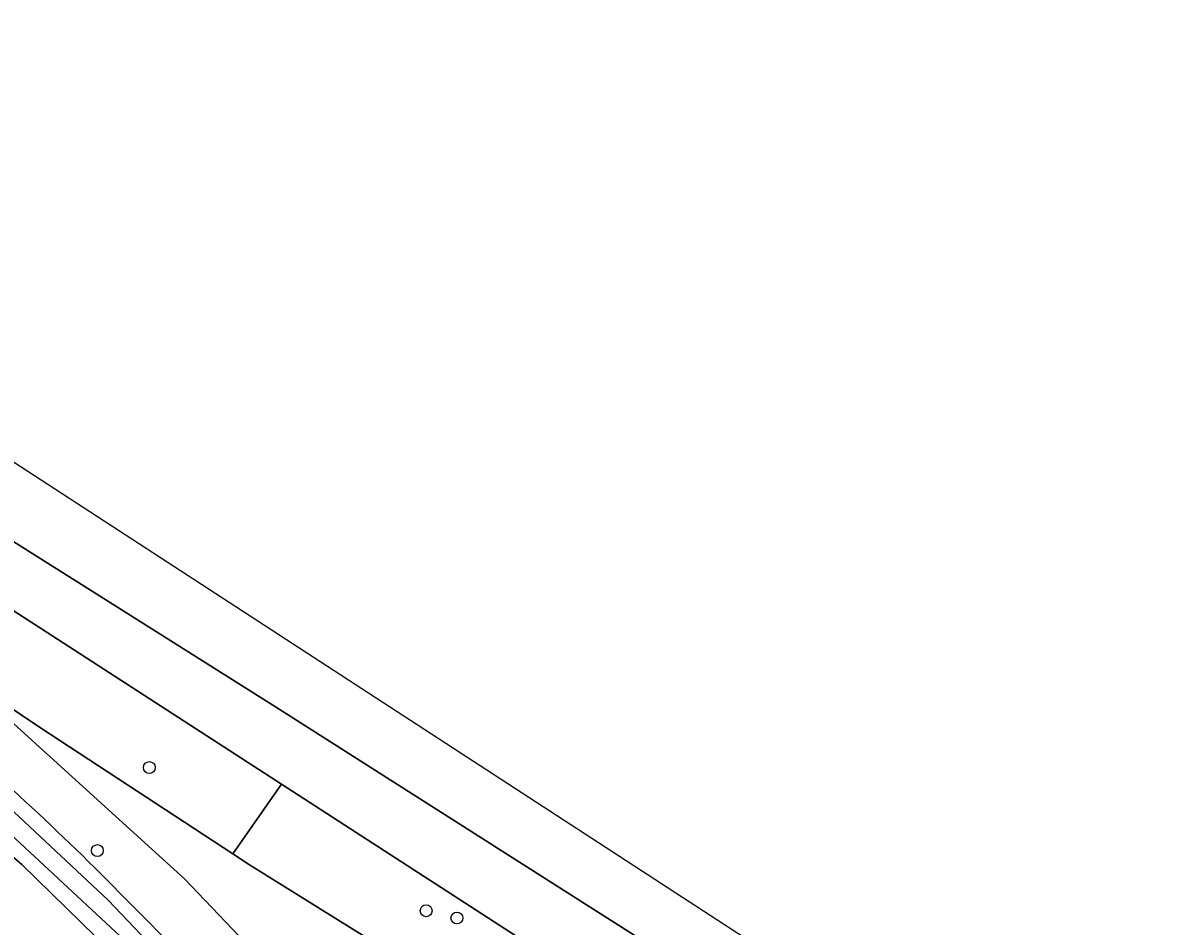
# Model space of a CAD drawing. Extents: x 157445 to 158888, y 383061 to 384688.
# Drawn here: x 158206.3 to 158299.9, y 384285.8 to 384360.2 of the extents above; entities that cross this region are included whole.
import ezdxf

# ---------------------------------------------------------------- set-up
doc = ezdxf.new("R2010")
doc.units = 0
for name, color, linetype in [('IMGEO_Berm_groen', 7, 'Continuous'), ('IMGEO_Boom', 7, 'Continuous'), ('IMGEO_Groenvoorziening', 7, 'Continuous'), ('IMGEO_Loofbos', 7, 'Continuous'), ('IMGEO_Oever', 7, 'Continuous'), ('IMGEO_Rijbaan_lokaal_gesloten', 7, 'Continuous'), ('IMGEO_Rijbaan_regionaal_gesloten', 7, 'Continuous'), ('IMGEO_Waterloop', 7, 'Continuous')]:
    doc.layers.add(name, color=color, linetype=linetype)

msp = doc.modelspace()

# ---------------------------------------------------------------- linework, layer by layer
at = {"layer": 'IMGEO_Berm_groen'}
msp.add_lwpolyline([(158302.661, 384255.051), (158291.36, 384262.522), (158272.012, 384275.125), (158268.684, 384277.388), (158262.938, 384281.047), (158227.084, 384303.876), (158204.486, 384318.121), (158188.391, 384328.271), (158165.977, 384341.516), (158161.43, 384344.112), (158158.574, 384339.362), (158163.279, 384336.539), (158194.933, 384318.615), (158227.57, 384297.507), (158247.321, 384284.734), (158258.694, 384277.157), (158273.484, 384266.687), (158305.396, 384245.54)], dxfattribs=at)
at = {"layer": 'IMGEO_Boom'}
for centre in [(158216.689, 384298.881), (158212.411, 384292.051), (158239.482, 384287.095), (158242.013, 384286.5)]:
    msp.add_circle(centre, 0.489, dxfattribs=at)
at = {"layer": 'IMGEO_Groenvoorziening'}
for points in [[(158211.298, 384279.373), (158214.709, 384282.591), (158206.197, 384290.909), (158196.087, 384299.479), (158180.779, 384311.305), (158170.885, 384317.694), (158157.928, 384326.792), (158156.935, 384327.454), (158149.041, 384332.721), (158133.86, 384342.387), (158121.771, 384349.771), (158105.237, 384359.151), (158089.996, 384367.578), (158076.453, 384375.358), (158060.511, 384383.945), (158047.713, 384390.32), (158032.486, 384398.323)], [(158255.977, 384265.301), (158250.955, 384270.066), (158246.294, 384274.489), (158238.811, 384269.595), (158219.581, 384289.71), (158205.526, 384302.48), (158201.937, 384305.244), (158196.082, 384309.317), (158155.944, 384335.521), (158154.38, 384333.269), (158158.932, 384330.313), (158159.611, 384329.872), (158168.169, 384324.086), (158178.137, 384317.686), (158197.349, 384304.092)]]:
    msp.add_lwpolyline(points, dxfattribs=at)
for centre, radius, start, end in [((158051.276, 384128.168), 228.662, 44.55498, 50.29658), ((158058.615, 384122.452), 218.888, 47.5403, 53.17452), ((157976.727, 384049.06), 337.311, 41.26281, 45.24589)]:
    msp.add_arc(centre, radius, start, end, dxfattribs=at)
at = {"layer": 'IMGEO_Loofbos'}
msp.add_lwpolyline([(158194.933, 384318.615), (158163.279, 384336.539), (158158.574, 384339.362), (158156.623, 384336.5), (158161.34, 384333.762), (158161.642, 384333.587), (158174.299, 384324.59), (158207.717, 384302.151), (158223.567, 384291.777), (158227.57, 384297.507)], close=True, dxfattribs=at)
for points in [[(158236.123, 384283.894), (158224.934, 384290.882), (158223.567, 384291.777), (158207.717, 384302.151), (158174.299, 384324.59), (158161.642, 384333.587), (158161.34, 384333.762), (158156.623, 384336.5), (158155.944, 384335.521), (158196.082, 384309.317), (158201.937, 384305.244), (158205.526, 384302.48), (158219.581, 384289.71), (158238.811, 384269.595), (158246.294, 384274.489), (158250.955, 384270.066), (158255.977, 384265.301), (158246.263, 384256.75), (158253.01, 384250), (158271.404, 384231.597), (158279.323, 384237.162), (158312.334, 384215.304), (158316.015, 384218.591)], [(158305.396, 384245.54), (158273.484, 384266.687), (158258.694, 384277.157), (158247.321, 384284.734), (158227.57, 384297.507), (158223.567, 384291.777), (158224.934, 384290.882), (158236.123, 384283.894), (158250.289, 384274.092), (158252.795, 384271.752), (158258.406, 384266.512), (158277.893, 384250), (158282.752, 384246.264), (158287.484, 384242.87), (158302.003, 384233.378)]]:
    msp.add_lwpolyline(points, dxfattribs=at)
at = {"layer": 'IMGEO_Oever'}
for points in [[(158312.475, 384212.35), (158296.615, 384198.358), (158295.596, 384197.466), (158294.407, 384197.594), (158293.006, 384197.891), (158290.288, 384200.227), (158258.187, 384236.872), (158254.981, 384240.396), (158227.889, 384270.078), (158216.254, 384283.156), (158200.543, 384297.764), (158190.437, 384305.917), (158168.017, 384320.948), (158140.204, 384339.717), (158094.344, 384367.106), (158046.53, 384392.328), (158004.747, 384413.135), (157966.276, 384430.375), (157905.469, 384452.965), (157878.208, 384463.411), (157849.758, 384474.112), (157810.097, 384488.379)], [(158035.511, 384400.492), (158081.796, 384376.033), (158118.993, 384354.462), (158141.414, 384340.619), (158178.526, 384315.991), (158199.46, 384300.874), (158213.303, 384287.965), (158229.906, 384270.513), (158238.632, 384260.81), (158246.87, 384268.135), (158249.206, 384266.989), (158249.291, 384266.055), (158240.989, 384258.22), (158248.781, 384249.112), (158260.458, 384236.246), (158283.112, 384210.471), (158292.581, 384199.515), (158293.006, 384199.048), (158294.344, 384198.517), (158295.702, 384199.176), (158297.911, 384201.299), (158317.741, 384219.059)], [(158032.486, 384398.323), (158047.713, 384390.32), (158060.511, 384383.945), (158076.453, 384375.358), (158089.996, 384367.578), (158105.237, 384359.151), (158121.771, 384349.771), (158133.86, 384342.387), (158149.041, 384332.721), (158156.935, 384327.454), (158157.928, 384326.792), (158170.885, 384317.694), (158180.779, 384311.305), (158196.087, 384299.479), (158206.197, 384290.909), (158214.709, 384282.591), (158215.28, 384282.033), (158226.524, 384270.084), (158243.795, 384250.901), (158275.421, 384215.183), (158284.608, 384205.032), (158290.738, 384198.258), (158291.865, 384197.191)]]:
    msp.add_lwpolyline(points, dxfattribs=at)
for centre, radius, start, end in [((158051.276, 384128.168), 228.662, 44.55498, 50.29658), ((157976.727, 384049.06), 337.311, 41.26281, 45.24589)]:
    msp.add_arc(centre, radius, start, end, dxfattribs=at)
at = {"layer": 'IMGEO_Rijbaan_lokaal_gesloten'}
msp.add_arc((158058.615, 384122.452), 218.888, 47.5403, 53.17452, dxfattribs=at)
at = {"layer": 'IMGEO_Rijbaan_regionaal_gesloten'}
msp.add_lwpolyline([(158335.71, 384239.328), (158185.997, 384336.696), (158164.152, 384348.497), (158163.563, 384347.498), (158161.997, 384344.644), (158161.43, 384344.112), (158165.977, 384341.516), (158188.391, 384328.271), (158204.486, 384318.121), (158227.084, 384303.876), (158262.938, 384281.047), (158268.684, 384277.388), (158272.012, 384275.125), (158291.36, 384262.522), (158302.661, 384255.051), (158303.459, 384254.516), (158319.367, 384243.982), (158320.192, 384243.43), (158331.539, 384235.814), (158331.742, 384235.677), (158334.501, 384238.216)], close=True, dxfattribs=at)
at = {"layer": 'IMGEO_Waterloop'}
for points in [[(157810.097, 384488.379), (157849.758, 384474.112), (157878.208, 384463.411), (157905.469, 384452.965), (157966.276, 384430.375), (158004.747, 384413.135), (158046.53, 384392.328), (158094.344, 384367.106), (158140.204, 384339.717), (158168.017, 384320.948), (158190.437, 384305.917), (158200.543, 384297.764), (158216.254, 384283.156), (158227.889, 384270.078), (158254.981, 384240.396), (158258.187, 384236.872), (158290.288, 384200.227), (158293.006, 384197.891), (158294.407, 384197.594), (158295.596, 384197.466), (158296.615, 384198.358), (158312.475, 384212.35)], [(158317.741, 384219.059), (158297.911, 384201.299), (158295.702, 384199.176), (158294.344, 384198.517), (158293.006, 384199.048), (158292.581, 384199.515), (158283.112, 384210.471), (158260.458, 384236.246), (158248.781, 384249.112), (158240.989, 384258.22), (158249.291, 384266.055), (158249.206, 384266.989), (158246.87, 384268.135), (158238.632, 384260.81), (158229.906, 384270.513), (158213.303, 384287.965), (158199.46, 384300.874), (158178.526, 384315.991), (158141.414, 384340.619), (158118.993, 384354.462), (158081.796, 384376.033), (158035.511, 384400.492)]]:
    msp.add_lwpolyline(points, dxfattribs=at)

doc.saveas('drawing.dxf')
